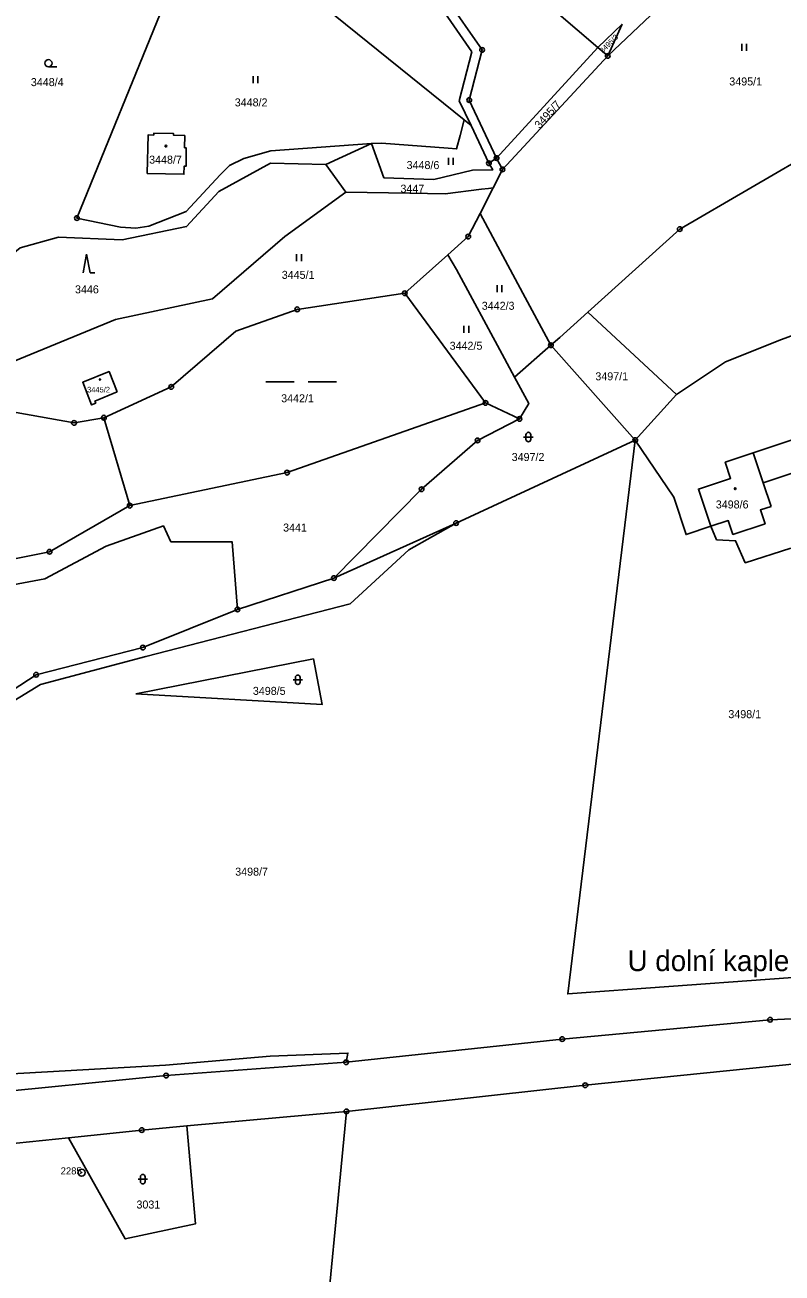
# Model space of a CAD drawing. Extents: x -644096 to -634268, y -1141430 to -1133463.
# Drawn here: x -641706.9 to -641546.1, y -1138498.2 to -1138233.1 of the extents above; entities that cross this region are included whole.
import ezdxf

# ---------------------------------------------------------------- set-up
doc = ezdxf.new("R2010")
doc.units = 0
for name, color, linetype in [('_CIVIL_CONSTRUCTION', 7, 'Continuous'), ('M_Svah_Nasyp', 7, 'Continuous'), ('M_Svah_Zarez', 7, 'Continuous'), ('svrsek_osa_sjezdy', 7, 'Continuous'), ('svrsek_osa_VRT', 7, 'Continuous'), ('svrsek_popisy_VRT', 7, 'Continuous'), ('terminal_VRT', 7, 'Continuous')]:
    doc.layers.add(name, color=color, linetype=linetype)

msp = doc.modelspace()

# ---------------------------------------------------------------- linework, layer by layer
at = {"layer": '_CIVIL_CONSTRUCTION'}
for centre, radius in [((-641609.81, -1138238.38), 0.5), ((-641609.81, -1138238.38), 0.0303), ((-641583.13, -1138239.67), 0.5), ((-641583.13, -1138239.67), 0.0303), ((-641612.56, -1138249.03), 0.5), ((-641612.56, -1138249.03), 0.0303), ((-641608.36, -1138262.46), 0.5), ((-641608.36, -1138262.46), 0.0303), ((-641606.76, -1138261.37), 0.5), ((-641606.76, -1138261.37), 0.0303), ((-641605.51, -1138263.79), 0.5), ((-641605.51, -1138263.79), 0.0303), ((-641695.85, -1138274.1), 0.5), ((-641695.85, -1138274.1), 0.0303), ((-641567.86, -1138276.46), 0.5), ((-641567.86, -1138276.46), 0.0303), ((-641612.76, -1138278.04), 0.5), ((-641612.76, -1138278.04), 0.0303), ((-641626.25, -1138290.09), 0.5), ((-641626.25, -1138290.09), 0.0303), ((-641649.07, -1138293.5), 0.5), ((-641649.07, -1138293.5), 0.0303), ((-641595.22, -1138301.13), 0.5), ((-641595.22, -1138301.13), 0.0303), ((-641675.82, -1138309.96), 0.5), ((-641675.82, -1138309.96), 0.0303), ((-641609.08, -1138313.37), 0.5), ((-641609.08, -1138313.37), 0.0303), ((-641690.12, -1138316.51), 0.5), ((-641601.9, -1138316.77), 0.5), ((-641696.47, -1138317.61), 0.5), ((-641696.47, -1138317.61), 0.0303), ((-641690.12, -1138316.51), 0.0303), ((-641601.9, -1138316.77), 0.0303), ((-641610.78, -1138321.33), 0.5), ((-641610.78, -1138321.33), 0.0303), ((-641577.31, -1138321.26), 0.5), ((-641577.31, -1138321.26), 0.0303), ((-641651.23, -1138328.19), 0.5), ((-641651.23, -1138328.19), 0.0303), ((-641622.66, -1138331.71), 0.5), ((-641622.66, -1138331.71), 0.0303), ((-641684.64, -1138335.2), 0.5), ((-641684.64, -1138335.2), 0.0303), ((-641615.34, -1138338.9), 0.5), ((-641615.34, -1138338.9), 0.0303), ((-641701.65, -1138344.99), 0.5), ((-641701.65, -1138344.99), 0.0303), ((-641641.27, -1138350.59), 0.5), ((-641641.27, -1138350.59), 0.0303), ((-641661.76, -1138357.24), 0.5), ((-641661.76, -1138357.24), 0.0303), ((-641681.84, -1138365.33), 0.5), ((-641681.84, -1138365.33), 0.0303), ((-641704.51, -1138371.13), 0.5), ((-641704.51, -1138371.13), 0.0303), ((-641548.66, -1138444.39), 0.5), ((-641548.66, -1138444.39), 0.0303), ((-641592.81, -1138448.5), 0.5), ((-641592.81, -1138448.5), 0.0303), ((-641638.71, -1138453.42), 0.5), ((-641638.71, -1138453.42), 0.0303), ((-641676.91, -1138456.26), 0.5), ((-641676.91, -1138456.26), 0.0303), ((-641587.9, -1138458.31), 0.5), ((-641587.9, -1138458.31), 0.0303), ((-641638.63, -1138463.88), 0.5), ((-641638.63, -1138463.88), 0.0303), ((-641682.08, -1138467.83), 0.5), ((-641682.08, -1138467.83), 0.0303), ((-641694.85, -1138476.88), 0.75), ((-641694.85, -1138476.88), 0.03)]:
    msp.add_circle(centre, radius, dxfattribs=at)
at = {"layer": 'M_Svah_Nasyp'}
msp.add_line((-641552.27, -1138324), (-641550.12, -1138330.37), dxfattribs=at)
at = {"layer": 'M_Svah_Zarez'}
for centre, radius in [((-641676.97, -1138258.83), 0.175), ((-641690.94, -1138308.39), 0.123), ((-641556.07, -1138331.6), 0.175)]:
    msp.add_circle(centre, radius, dxfattribs=at)
at = {"layer": 'svrsek_osa_sjezdy'}
for p, q in [((-641554.69, -1138238.6), (-641554.69, -1138237.1)), ((-641553.69, -1138238.6), (-641553.69, -1138237.1)), ((-641701.89, -1138241.96), (-641700.14, -1138241.96)), ((-641658.43, -1138245.44), (-641658.43, -1138243.94)), ((-641657.43, -1138245.44), (-641657.43, -1138243.94)), ((-641616.96, -1138262.8), (-641616.96, -1138261.3)), ((-641615.96, -1138262.8), (-641615.96, -1138261.3)), ((-641693.81, -1138281.75), (-641694.56, -1138285.75)), ((-641693.06, -1138285.75), (-641693.81, -1138281.75)), ((-641649.2, -1138283.25), (-641649.2, -1138281.75)), ((-641648.2, -1138283.25), (-641648.2, -1138281.75)), ((-641693.06, -1138285.75), (-641692.06, -1138285.75)), ((-641606.62, -1138289.83), (-641606.62, -1138288.33)), ((-641605.62, -1138289.83), (-641605.62, -1138288.33)), ((-641613.67, -1138298.47), (-641613.67, -1138296.97)), ((-641612.67, -1138298.47), (-641612.67, -1138296.97)), ((-641655.75, -1138308.92), (-641649.75, -1138308.92)), ((-641646.75, -1138308.92), (-641640.75, -1138308.92)), ((-641601, -1138320.62), (-641599, -1138320.62)), ((-641600.5, -1138320.12), (-641600.5, -1138321.12)), ((-641599.5, -1138321.12), (-641599.5, -1138320.12)), ((-641649.46, -1138371.69), (-641649.46, -1138372.69)), ((-641648.46, -1138372.69), (-641648.46, -1138371.69)), ((-641649.96, -1138372.19), (-641647.96, -1138372.19)), ((-641682.38, -1138477.76), (-641682.38, -1138478.76)), ((-641681.38, -1138478.76), (-641681.38, -1138477.76)), ((-641682.88, -1138478.26), (-641680.88, -1138478.26))]:
    msp.add_line(p, q, dxfattribs=at)
msp.add_circle((-641701.89, -1138241.21), 0.75, dxfattribs=at)
for centre, start, end in [((-641600, -1138320.12), 0, 180), ((-641600, -1138321.12), 180, 359.9879), ((-641648.96, -1138371.69), 0, 180), ((-641648.96, -1138372.69), 180, 359.9879), ((-641681.88, -1138477.76), 0, 180), ((-641681.88, -1138478.76), 180, 359.9879)]:
    msp.add_arc(centre, 0.5, start, end, dxfattribs=at)
at = {"layer": 'terminal_VRT'}
for p, q in [((-641585.26, -1138237.85), (-641580.06, -1138232.89)), ((-641583.13, -1138239.67), (-641580.06, -1138232.89)), ((-641606.76, -1138261.37), (-641585.26, -1138237.85)), ((-641585.26, -1138237.85), (-641583.13, -1138239.67)), ((-641583.13, -1138239.67), (-641605.51, -1138263.79)), ((-641612.17, -1138254.47), (-641613.65, -1138253.27)), ((-641608.36, -1138262.46), (-641612.17, -1138254.47)), ((-641633.31, -1138258.26), (-641643.02, -1138262.72)), ((-641638.73, -1138268.6), (-641643.02, -1138262.72)), ((-641606.76, -1138261.37), (-641608.36, -1138262.46)), ((-641605.51, -1138263.79), (-641606.76, -1138261.37)), ((-641607.49, -1138267.68), (-641605.51, -1138263.79)), ((-641610.25, -1138273.12), (-641607.49, -1138267.68)), ((-641617.13, -1138281.95), (-641626.25, -1138290.09)), ((-641609.08, -1138313.37), (-641626.25, -1138290.09)), ((-641587.4, -1138294.08), (-641568.56, -1138311.56)), ((-641602.92, -1138307.93), (-641595.22, -1138301.13)), ((-641595.22, -1138301.13), (-641577.31, -1138321.26)), ((-641601.9, -1138316.77), (-641609.08, -1138313.37)), ((-641568.56, -1138311.56), (-641577.31, -1138321.26)), ((-641690.12, -1138316.51), (-641684.64, -1138335.2)), ((-641577.31, -1138321.26), (-641615.34, -1138338.9)), ((-641615.34, -1138338.9), (-641641.27, -1138350.59)), ((-641661.76, -1138357.24), (-641641.27, -1138350.59)), ((-641645.63, -1138367.76), (-641683.32, -1138375.18))]:
    msp.add_line(p, q, dxfattribs=at)
for points in [[(-641631.93, -1138196.46), (-641650.6, -1138197.16), (-641668.47, -1138193.93), (-641671.47, -1138207.46), (-641668.67, -1138207.49), (-641641.94, -1138207.8), (-641617.54, -1138227.27), (-641609.81, -1138238.38), (-641612.56, -1138249.03), (-641606.76, -1138261.37)], [(-641585.26, -1138237.85), (-641616.49, -1138211.09), (-641631.93, -1138196.46)], [(-641612.17, -1138254.47), (-641614.68, -1138249.23), (-641611.98, -1138238.77), (-641619.02, -1138228.65), (-641643.19, -1138209.36), (-641660.67, -1138210.89), (-641669.37, -1138209.2)], [(-641550.26, -1138210.33), (-641564.98, -1138214.09), (-641568.86, -1138226.05), (-641583.13, -1138239.67)], [(-641677.38, -1138228.81), (-641695.85, -1138274.1), (-641686.59, -1138276.07), (-641683.37, -1138276.22), (-641680.59, -1138275.83)], [(-641677.38, -1138228.81), (-641643.19, -1138229.35), (-641613.65, -1138253.27)], [(-641587.4, -1138294.08), (-641567.86, -1138276.46), (-641537.66, -1138258.88), (-641521.77, -1138249.82), (-641499.16, -1138240.68), (-641500.73, -1138253.04)], [(-641613.65, -1138253.27), (-641614.51, -1138256.58), (-641615.24, -1138259.41), (-641617.01, -1138259.29), (-641631.2, -1138258.18), (-641633.31, -1138258.26)], [(-641673.02, -1138259.19), (-641672.95, -1138256.6), (-641675.34, -1138256.53), (-641675.33, -1138256.15), (-641679.54, -1138256.08), (-641679.55, -1138256.48), (-641680.75, -1138256.45), (-641680.93, -1138264.64), (-641673.13, -1138264.8), (-641673.09, -1138263.1), (-641672.69, -1138263.11), (-641672.62, -1138259.21), (-641673.02, -1138259.19)], [(-641660.4, -1138261.48), (-641654.71, -1138259.85), (-641633.31, -1138258.26)], [(-641608.36, -1138262.46), (-641607.54, -1138263.87), (-641611.87, -1138263.96), (-641620.06, -1138265.91), (-641630.67, -1138265.56), (-641633.31, -1138258.26)], [(-641740.28, -1138283.58), (-641719.09, -1138289.56), (-641707.92, -1138280.44), (-641699.75, -1138278.19), (-641686.23, -1138278.71), (-641672.58, -1138275.91), (-641665.73, -1138268.46), (-641654.72, -1138262.46), (-641643.02, -1138262.72)], [(-641680.59, -1138275.83), (-641672.69, -1138272.68), (-641665.44, -1138264.9), (-641663.47, -1138262.94), (-641660.4, -1138261.48)], [(-641638.73, -1138268.6), (-641651.7, -1138278), (-641667.04, -1138291.3), (-641687.63, -1138295.65), (-641713.2, -1138306.13), (-641740.75, -1138294.86), (-641742.69, -1138294.07)], [(-641607.49, -1138267.68), (-641608.48, -1138267.8), (-641609.97, -1138267.99), (-641617.66, -1138268.96), (-641625.15, -1138268.83), (-641638.73, -1138268.6)], [(-641610.25, -1138273.12), (-641612.76, -1138278.04), (-641617.13, -1138281.95)], [(-641595.22, -1138301.13), (-641601.16, -1138290.06), (-641610.25, -1138273.12)], [(-641617.13, -1138281.95), (-641615.22, -1138285.02), (-641605.56, -1138303.01), (-641602.92, -1138307.93)], [(-641626.25, -1138290.09), (-641649.07, -1138293.5), (-641662.11, -1138298.16), (-641675.82, -1138309.96), (-641690.12, -1138316.51)], [(-641595.22, -1138301.13), (-641593.32, -1138299.46), (-641587.4, -1138294.08)], [(-641568.56, -1138311.56), (-641558.12, -1138304.66), (-641546.27, -1138299.91), (-641531.65, -1138294.51)], [(-641687.28, -1138311), (-641692.02, -1138312.99), (-641691.84, -1138313.42), (-641692.75, -1138313.8), (-641694.62, -1138308.98), (-641689.01, -1138306.71), (-641687.28, -1138311)], [(-641601.9, -1138316.77), (-641599.92, -1138313.5), (-641602.92, -1138307.93)], [(-641690.12, -1138316.51), (-641696.47, -1138317.61), (-641721.15, -1138313.25)], [(-641609.08, -1138313.37), (-641651.23, -1138328.19), (-641684.64, -1138335.2)], [(-641641.27, -1138350.59), (-641622.66, -1138331.71), (-641610.78, -1138321.33), (-641601.9, -1138316.77)], [(-641548.47, -1138335.35), (-641550.12, -1138330.37), (-641534.18, -1138325.06), (-641536.35, -1138318.68), (-641552.27, -1138324), (-641558.19, -1138325.98), (-641557.05, -1138329.4), (-641563.89, -1138331.67), (-641561.25, -1138339.59), (-641557.55, -1138338.36), (-641556.56, -1138341.3), (-641549.73, -1138339.03), (-641550.71, -1138336.09), (-641548.47, -1138335.35)], [(-641527.3, -1138434.23), (-641591.64, -1138438.92), (-641577.31, -1138321.26)], [(-641544.3, -1138344.26), (-641553.96, -1138347.33), (-641556.01, -1138342.65), (-641560.03, -1138342.44), (-641561.25, -1138339.59), (-641566.5, -1138341.34), (-641569.14, -1138333.42), (-641577.31, -1138321.26)], [(-641684.64, -1138335.2), (-641701.65, -1138344.99), (-641715.2, -1138347.73), (-641723.12, -1138354.6)], [(-641615.34, -1138338.9), (-641625.35, -1138344.57), (-641637.86, -1138356.06), (-641681.22, -1138367.23), (-641703.61, -1138373.17), (-641728.11, -1138388.23), (-641748.77, -1138396.54), (-641755.06, -1138400.04), (-641755.45, -1138402.97), (-641756.65, -1138412.09), (-641759.6, -1138424.62), (-641765.78, -1138450.37), (-641748.32, -1138454.34), (-641715.97, -1138456.23), (-641677.07, -1138454.07), (-641654.84, -1138452.11), (-641638.3, -1138451.47), (-641638.71, -1138453.42)], [(-641661.76, -1138357.24), (-641662.88, -1138342.91), (-641675.91, -1138342.88), (-641677.48, -1138339.51), (-641689.63, -1138343.78), (-641702.69, -1138350.73), (-641723.12, -1138354.6)], [(-641759.13, -1138400.46), (-641754.77, -1138397.83), (-641749.8, -1138394.83), (-641728.64, -1138386.83), (-641704.51, -1138371.13), (-641681.84, -1138365.33), (-641661.76, -1138357.24)], [(-641683.32, -1138375.18), (-641643.79, -1138377.46), (-641645.63, -1138367.76)], [(-641638.71, -1138453.42), (-641592.81, -1138448.5), (-641548.66, -1138444.39), (-641522.58, -1138443.2)], [(-641638.71, -1138453.42), (-641676.91, -1138456.26), (-641718.38, -1138460.38), (-641752.98, -1138462.08)], [(-641638.63, -1138463.88), (-641587.9, -1138458.31), (-641537.71, -1138453.18), (-641516.95, -1138453.1)], [(-641672.53, -1138466.96), (-641640.22, -1138464.02), (-641638.63, -1138463.88)], [(-641644.5, -1138619.08), (-641647.81, -1138579.29), (-641644.22, -1138521.96), (-641638.63, -1138463.88)], [(-641672.53, -1138466.96), (-641682.08, -1138467.83), (-641697.63, -1138469.45)], [(-641697.63, -1138469.45), (-641685.6, -1138490.96), (-641670.64, -1138487.74), (-641672.53, -1138466.96)], [(-641773.35, -1138474.08), (-641725.33, -1138472.34), (-641697.63, -1138469.45)]]:
    msp.add_lwpolyline(points, dxfattribs=at)

# ---------------------------------------------------------------- texts
at = {"layer": '_CIVIL_CONSTRUCTION'}
msp.add_text('2285', height=1.5, dxfattribs=at).set_placement((-641699.3, -1138477.26))
at = {"layer": 'svrsek_osa_VRT'}
for s, height, rotation, p in [('3495/3', 1.14, 45, (-641584.21, -1138239.18)), ('3495/7', 1.7, 48, (-641597.6, -1138255.26))]:
    msp.add_text(s, height=height, rotation=rotation, dxfattribs=at).set_placement(p)
for s, height, p in [('3448/4', 1.7, (-641705.63, -1138246.08)), ('3495/1', 1.7, (-641557.33, -1138245.94)), ('3448/2', 1.7, (-641662.34, -1138250.39)), ('3448/7', 1.7, (-641680.52, -1138262.55)), ('3448/6', 1.7, (-641625.85, -1138263.7)), ('3447', 1.7, (-641627.16, -1138268.72)), ('3445/1', 1.7, (-641652.36, -1138287.02)), ('3446', 1.7, (-641696.26, -1138290.1)), ('3442/3', 1.7, (-641609.89, -1138293.59)), ('3442/5', 1.7, (-641616.71, -1138302.08)), ('3497/1', 1.7, (-641585.77, -1138308.57)), ('3445/2', 1.19, (-641693.69, -1138311.15)), ('3442/1', 1.7, (-641652.48, -1138313.24)), ('3497/2', 1.7, (-641603.54, -1138325.72)), ('3498/6', 1.7, (-641560.2, -1138335.79)), ('3441', 1.7, (-641652.07, -1138340.7)), ('3498/5', 1.7, (-641658.49, -1138375.39)), ('3498/1', 1.7, (-641557.53, -1138380.34)), ('3498/7', 1.7, (-641662.24, -1138413.79)), ('3031', 1.7, (-641683.21, -1138484.5))]:
    msp.add_text(s, height=height, dxfattribs=at).set_placement(p)
at = {"layer": 'svrsek_popisy_VRT'}
msp.add_text('U dolní kaple', height=4.4, dxfattribs=at).set_placement((-641578.93, -1138434.07))

doc.saveas('drawing.dxf')
